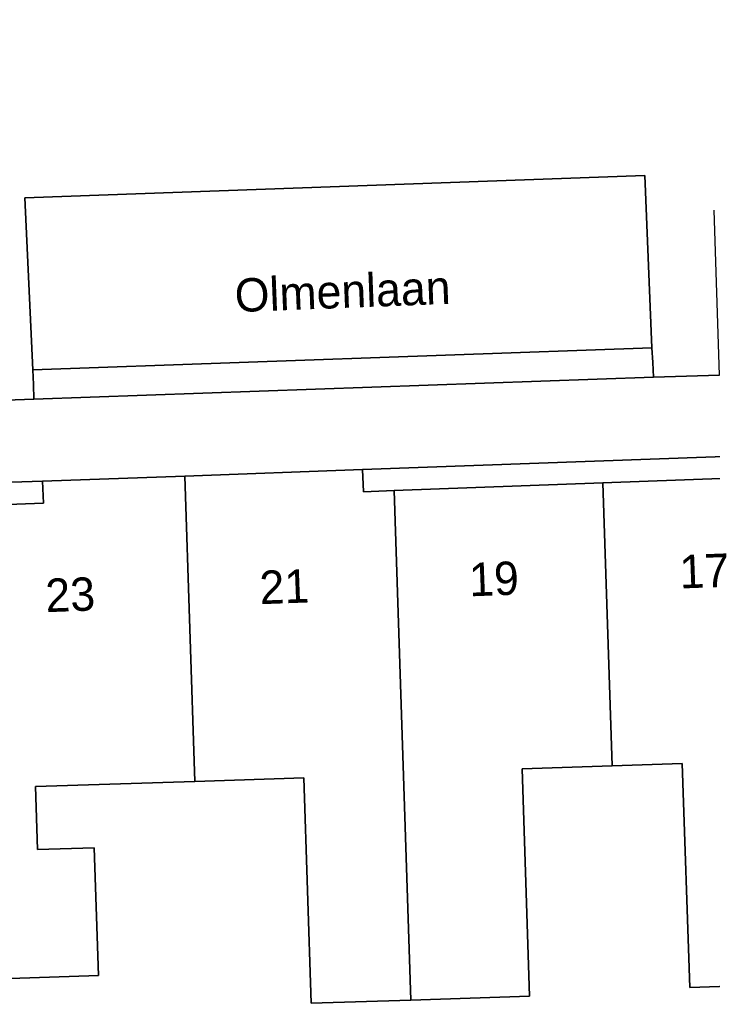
# Model space of a CAD drawing. Extents: x 159716 to 160783, y 383290 to 384031.
# Drawn here: x 160237.77 to 160258.52, y 383913.45 to 383942.91 of the extents above; entities that cross this region are included whole.
import ezdxf

# ---------------------------------------------------------------- set-up
doc = ezdxf.new("R2010")
doc.units = 0
for name, color, linetype in [('IMGEO_Erf', 7, 'Continuous'), ('IMGEO_Groenvoorziening', 7, 'Continuous'), ('IMGEO_Haag', 7, 'Continuous'), ('IMGEO_Openbare_ruimte_label', 7, 'Continuous'), ('IMGEO_Pand', 7, 'Continuous'), ('IMGEO_Pand_nummerreeks', 7, 'Continuous'), ('IMGEO_Parkeervlak_open', 7, 'Continuous'), ('IMGEO_Voetpad_open', 7, 'Continuous')]:
    doc.layers.add(name, color=color, linetype=linetype)

msp = doc.modelspace()

# ---------------------------------------------------------------- linework, layer by layer
at = {"layer": 'IMGEO_Erf'}
msp.add_lwpolyline([(160261.948, 383929.934), (160248.048, 383929.435), (160248.074, 383928.772), (160248.99, 383928.806), (160255.241, 383929.038), (160261.491, 383929.269), (160261.982, 383929.288)], close=True, dxfattribs=at)
for points in [[(160236.07, 383928.339), (160238.484, 383928.43), (160238.459, 383929.09), (160230.341, 383928.831)], [(160261.992, 383914.065), (160257.846, 383913.928), (160257.625, 383920.634), (160255.52, 383920.565), (160252.827, 383920.476), (160253.051, 383913.665), (160249.493, 383913.548), (160246.51, 383913.449), (160246.288, 383920.204), (160243.019, 383920.096), (160238.247, 383919.939), (160238.309, 383918.053), (160240.004, 383918.109), (160240.13, 383914.28), (160236.304, 383914.154)]]:
    msp.add_lwpolyline(points, dxfattribs=at)
at = {"layer": 'IMGEO_Groenvoorziening'}
msp.add_lwpolyline([(160256.761, 383932.203), (160256.739, 383932.644), (160256.717, 383933.085), (160238.17, 383932.42), (160238.184, 383931.98), (160238.198, 383931.54)], close=True, dxfattribs=at)
at = {"layer": 'IMGEO_Haag'}
msp.add_lwpolyline([(160256.761, 383932.203), (160256.739, 383932.644), (160256.717, 383933.085), (160238.17, 383932.42), (160238.184, 383931.98), (160238.198, 383931.54)], close=True, dxfattribs=at)
at = {"layer": 'IMGEO_Pand'}
for points in [[(160248.99, 383928.806), (160248.074, 383928.772), (160248.048, 383929.435), (160242.717, 383929.243), (160243.019, 383920.096), (160246.288, 383920.204), (160246.51, 383913.449), (160249.493, 383913.548)], [(160242.717, 383929.243), (160238.459, 383929.09), (160238.484, 383928.43), (160236.07, 383928.339), (160236.279, 383923.357), (160236.458, 383917.937), (160236.18, 383917.928), (160236.304, 383914.154), (160240.13, 383914.28), (160240.004, 383918.109), (160238.309, 383918.053), (160238.247, 383919.939), (160243.019, 383920.096)], [(160255.241, 383929.038), (160248.99, 383928.806), (160249.493, 383913.548), (160253.051, 383913.665), (160252.827, 383920.476), (160255.52, 383920.565)], [(160261.491, 383929.269), (160255.241, 383929.038), (160255.52, 383920.565), (160257.625, 383920.634), (160257.846, 383913.928), (160261.992, 383914.065)]]:
    msp.add_lwpolyline(points, close=True, dxfattribs=at)
at = {"layer": 'IMGEO_Parkeervlak_open'}
msp.add_lwpolyline([(160256.717, 383933.085), (160256.503, 383938.241), (160237.926, 383937.57), (160238.17, 383932.42)], close=True, dxfattribs=at)
at = {"layer": 'IMGEO_Voetpad_open'}
for points in [[(160256.468, 383944.141), (160254.873, 383944.084), (160253.182, 383944.023), (160235.591, 383943.39), (160232.432, 383943.276), (160231.099, 383940.84), (160229.933, 383938.53), (160229.89, 383937.29), (160230.299, 383937.303), (160230.714, 383937.316), (160235.978, 383937.502), (160236.185, 383932.342), (160236.203, 383931.906), (160236.22, 383931.471), (160238.198, 383931.54), (160238.184, 383931.98), (160238.17, 383932.42), (160237.926, 383937.57), (160256.503, 383938.241), (160256.717, 383933.085), (160256.739, 383932.644), (160256.761, 383932.203), (160258.735, 383932.267), (160258.579, 383937.207)], [(160258.735, 383932.267), (160256.761, 383932.203), (160238.198, 383931.54), (160236.22, 383931.471), (160230.103, 383931.256), (160230.341, 383928.831), (160238.459, 383929.09), (160242.717, 383929.243), (160248.048, 383929.435), (160261.948, 383929.934)]]:
    msp.add_lwpolyline(points, dxfattribs=at)

# ---------------------------------------------------------------- texts
at = {"layer": 'IMGEO_Openbare_ruimte_label'}
msp.add_text('Olmenlaan', height=1, rotation=2.2356, dxfattribs=at).set_placement((160244.236, 383934.151))
at = {"layer": 'IMGEO_Pand_nummerreeks'}
for s, p in [('19', (160251.258, 383925.638)), ('17', (160257.561, 383925.873)), ('21', (160244.977, 383925.402)), ('23', (160238.562, 383925.163))]:
    msp.add_text(s, height=1, rotation=2.1371, dxfattribs=at).set_placement(p)

doc.saveas('drawing.dxf')
